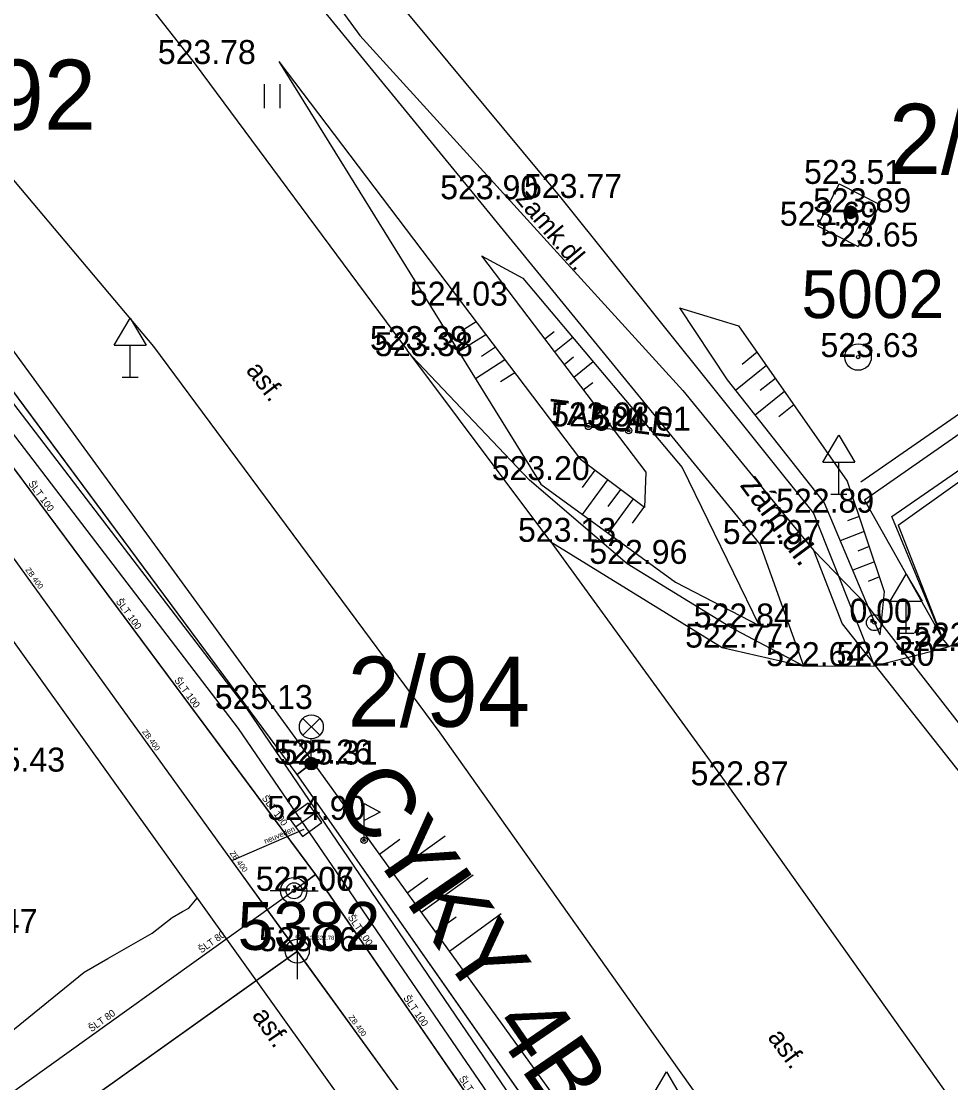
# Model space of a CAD drawing. Extents: x -668867 to -667827, y -1131943 to -1131019.
# Drawn here: x -668622.05 to -668592.96, y -1131318.4 to -1131285.18 of the extents above; entities that cross this region are included whole.
import ezdxf

# ---------------------------------------------------------------- set-up
doc = ezdxf.new("R2010")
doc.units = 0
for name, color, linetype in [('G_Bod_tecka', 7, 'Continuous'), ('G_Bod_vyska', 7, 'Continuous'), ('G_Bodove_pole', 7, 'Continuous'), ('G_Breh_Teren', 7, 'Continuous'), ('G_Cesty_Schody', 7, 'Continuous'), ('G_Objekty_dopravni', 7, 'Continuous'), ('G_Objekty_technicke', 7, 'Continuous'), ('G_Plochy_zpevnene', 7, 'Continuous'), ('G_Popisy_povrchu', 7, 'Continuous'), ('G_Poznamky_odkaz', 7, 'Continuous'), ('G_Site-kanalizace', 7, 'Continuous'), ('G_Site-Sloupy', 7, 'Continuous'), ('G_Site-vodovod', 7, 'Continuous'), ('G_Vyskove_srafy', 7, 'Continuous'), ('G_Z_ELsilove_podz_kotovane', 7, 'Continuous'), ('G_Z_KANAL_podz_kotovane', 7, 'Continuous'), ('G_Z_PLYNY_podz_geodeticky', 7, 'Continuous'), ('G_Z_SPOJE_podz_geodeticky', 7, 'Continuous'), ('G_Z_VODA_podz_kotovane', 7, 'Continuous'), ('G_Zabradli_Svodidla', 7, 'Continuous'), ('G_Zelen-Znacky', 7, 'Continuous'), ('Vrstva 1', 7, 'Continuous'), ('Vrstva 10', 7, 'Continuous'), ('Vrstva 13', 7, 'Continuous'), ('Vrstva 17', 7, 'Continuous'), ('Vrstva 2', 7, 'Continuous'), ('Vrstva 25', 7, 'Continuous'), ('Vrstva 26', 7, 'Continuous'), ('Vrstva 3', 7, 'Continuous'), ('Vrstva 4', 7, 'Continuous'), ('Vrstva 6', 7, 'Continuous'), ('Vrstva 8', 7, 'Continuous')]:
    doc.layers.add(name, color=color, linetype=linetype)

msp = doc.modelspace()

# ---------------------------------------------------------------- linework, layer by layer
at = {"layer": 'G_Bod_tecka'}
for p, q in [((-668616.61, -1131286.52), (-668616.61, -1131286.52)), ((-668596.45, -1131290.27), (-668596.45, -1131290.27)), ((-668607.75, -1131290.75), (-668607.75, -1131290.75)), ((-668605.15, -1131290.71), (-668605.15, -1131290.71)), ((-668596.1, -1131291.16), (-668596.1, -1131291.16)), ((-668597.13, -1131291.58), (-668597.13, -1131291.58)), ((-668595.86, -1131292.23), (-668595.86, -1131292.23)), ((-668608.7, -1131294.08), (-668608.7, -1131294.08)), ((-668609.97, -1131295.47), (-668609.97, -1131295.47)), ((-668609.82, -1131295.66), (-668609.82, -1131295.66)), ((-668595.86, -1131295.69), (-668595.86, -1131295.69)), ((-668604.3, -1131297.86), (-668604.3, -1131297.86)), ((-668603.04, -1131297.99), (-668603.04, -1131297.99)), ((-668606.14, -1131299.54), (-668606.14, -1131299.54)), ((-668597.26, -1131300.56), (-668597.26, -1131300.56)), ((-668605.48, -1131301.47), (-668605.48, -1131301.47)), ((-668598.93, -1131301.54), (-668598.93, -1131301.54)), ((-668603.09, -1131302.16), (-668603.09, -1131302.16)), ((-668595.35, -1131304), (-668595.35, -1131304)), ((-668599.84, -1131304.15), (-668599.84, -1131304.15)), ((-668600.11, -1131304.78), (-668600.11, -1131304.78)), ((-668593.55, -1131304.89), (-668593.55, -1131304.89)), ((-668593.01, -1131304.75), (-668593.01, -1131304.75)), ((-668597.56, -1131305.36), (-668597.56, -1131305.36)), ((-668595.35, -1131305.35), (-668595.35, -1131305.35)), ((-668614.98, -1131306.7), (-668614.98, -1131306.7)), ((-668612.97, -1131308.41), (-668612.97, -1131308.41)), ((-668612.86, -1131308.44), (-668612.86, -1131308.44)), ((-668599.94, -1131309.09), (-668599.94, -1131309.09)), ((-668613.16, -1131310.17), (-668613.16, -1131310.17)), ((-668613.52, -1131312.39), (-668613.52, -1131312.39)), ((-668613.51, -1131312.39), (-668613.51, -1131312.39)), ((-668613.41, -1131314.28), (-668613.41, -1131314.28))]:
    msp.add_line(p, q, dxfattribs=at)
at = {"layer": 'G_Bodove_pole'}
for centre, radius in [((-668595.86, -1131295.69), 0.412), ((-668595.86, -1131295.69), 0.05), ((-668613.52, -1131312.39), 0.412), ((-668613.52, -1131312.39), 0.05)]:
    msp.add_circle(centre, radius, dxfattribs=at)
at = {"layer": 'G_Breh_Teren'}
for p, q in [((-668612.86, -1131308.44), (-668626.47, -1131289.76)), ((-668597.73, -1131329.41), (-668612.86, -1131308.44))]:
    msp.add_line(p, q, dxfattribs=at)
for points in [[(-668613.99, -1131286.44), (-668605.79, -1131299.67), (-668601.57, -1131302.73), (-668598.96, -1131304.09)], [(-668613.99, -1131286.44), (-668604.55, -1131298.89)], [(-668607.64, -1131292.52), (-668606.35, -1131293.22), (-668601.37, -1131299.14), (-668598.96, -1131304.09)], [(-668607.64, -1131292.52), (-668603.52, -1131297.94), (-668602.5, -1131299.29), (-668602.54, -1131300.4), (-668604.55, -1131298.89)], [(-668601.45, -1131294.15), (-668599.96, -1131296.4), (-668596.92, -1131300.25), (-668595.18, -1131304.38)], [(-668601.45, -1131294.15), (-668599.6, -1131294.71), (-668596.2, -1131299.57), (-668595.04, -1131303.02), (-668595.18, -1131304.38)]]:
    msp.add_lwpolyline(points, dxfattribs=at)
at = {"layer": 'G_Cesty_Schody'}
for p, q in [((-668615.25, -1131307.31), (-668631.71, -1131285.8)), ((-668596.07, -1131335.36), (-668615.25, -1131307.31))]:
    msp.add_line(p, q, dxfattribs=at)
for points in [[(-668576.5, -1131294), (-668586.84, -1131301.64), (-668589.92, -1131303.55), (-668593.01, -1131304.75)], [(-668597.56, -1131305.36), (-668599.84, -1131304.15), (-668603.09, -1131302.16), (-668606.14, -1131299.54), (-668609.82, -1131295.66)], [(-668605.48, -1131301.47), (-668599.94, -1131309.09), (-668587.69, -1131326.34)]]:
    msp.add_lwpolyline(points, dxfattribs=at)
at = {"layer": 'G_Objekty_dopravni'}
for p, q in [((-668619.14, -1131295.32), (-668618.64, -1131294.47)), ((-668618.64, -1131294.47), (-668618.14, -1131295.32)), ((-668619.14, -1131295.32), (-668618.14, -1131295.32)), ((-668618.64, -1131296.32), (-668618.64, -1131295.32)), ((-668618.89, -1131296.32), (-668618.39, -1131296.32)), ((-668596.96, -1131298.98), (-668596.46, -1131298.13)), ((-668596.46, -1131298.13), (-668595.96, -1131298.98)), ((-668596.96, -1131298.98), (-668595.96, -1131298.98)), ((-668596.46, -1131299.98), (-668596.46, -1131298.98)), ((-668596.71, -1131299.98), (-668596.21, -1131299.98)), ((-668594.86, -1131303.33), (-668594.36, -1131302.48)), ((-668594.36, -1131302.48), (-668593.86, -1131303.33)), ((-668594.86, -1131303.33), (-668593.86, -1131303.33)), ((-668594.36, -1131304.33), (-668594.36, -1131303.33)), ((-668594.61, -1131304.33), (-668594.11, -1131304.33)), ((-668602.36, -1131318.91), (-668601.86, -1131318.06)), ((-668601.86, -1131318.06), (-668601.36, -1131318.91))]:
    msp.add_line(p, q, dxfattribs=at)
msp.add_lwpolyline([(-668604.3, -1131297.86), (-668603.52, -1131297.94), (-668603.04, -1131297.99)], dxfattribs=at)
at = {"layer": 'G_Objekty_technicke'}
for p, q in [((-668613.235, -1131306.995), (-668612.705, -1131307.525)), ((-668613.235, -1131307.525), (-668612.705, -1131306.995)), ((-668612.97, -1131308.41), (-668612.97, -1131307.635))]:
    msp.add_line(p, q, dxfattribs=at)
for centre, radius in [((-668612.97, -1131307.26), 0.375), ((-668612.97, -1131308.41), 0.2), ((-668612.97, -1131308.41), 0.18), ((-668612.97, -1131308.41), 0.16), ((-668612.97, -1131308.41), 0.14), ((-668612.97, -1131308.41), 0.12), ((-668612.97, -1131308.41), 0.1), ((-668612.97, -1131308.41), 0.08), ((-668612.97, -1131308.41), 0.06), ((-668612.97, -1131308.41), 0.04), ((-668612.97, -1131308.41), 0.02)]:
    msp.add_circle(centre, radius, dxfattribs=at)
at = {"layer": 'G_Plochy_zpevnene'}
for p, q in [((-668619.29, -1131283.1), (-668616.61, -1131286.52)), ((-668614.98, -1131306.7), (-668631.44, -1131285.19)), ((-668616.61, -1131286.52), (-668609.97, -1131295.47)), ((-668596.45, -1131290.27), (-668597.13, -1131291.58)), ((-668596.45, -1131290.27), (-668595.18, -1131290.92)), ((-668595.18, -1131290.92), (-668595.86, -1131292.23)), ((-668597.13, -1131291.58), (-668595.86, -1131292.23)), ((-668594.61, -1131300.95), (-668593.22, -1131304.5)), ((-668593.01, -1131304.75), (-668593.22, -1131304.5)), ((-668593.55, -1131304.89), (-668593.01, -1131304.75)), ((-668597.56, -1131305.36), (-668595.35, -1131305.35)), ((-668595.65, -1131335.08), (-668614.98, -1131306.7))]:
    msp.add_line(p, q, dxfattribs=at)
for points in [[(-668595.35, -1131305.35), (-668597.26, -1131300.56), (-668605.15, -1131290.71), (-668613.46, -1131280.7)], [(-668597.56, -1131305.36), (-668598.93, -1131301.54), (-668607.75, -1131290.75), (-668615.28, -1131281.54)], [(-668624.14, -1131287.97), (-668617.91, -1131295.36)], [(-668581, -1131290.63), (-668581.58, -1131290.35), (-668595.66, -1131300.17), (-668593.22, -1131304.5)], [(-668593.22, -1131304.5), (-668594.81, -1131300.68), (-668589.17, -1131296.79), (-668581.23, -1131291.42)], [(-668594.61, -1131300.95), (-668589.04, -1131296.97), (-668581.23, -1131291.42)], [(-668617.91, -1131295.36), (-668608.95, -1131307.45), (-668601.46, -1131318.01), (-668595.33, -1131326.63)], [(-668605.48, -1131301.47), (-668609.82, -1131295.66), (-668609.97, -1131295.47)], [(-668605.48, -1131301.47), (-668600.11, -1131304.78), (-668597.56, -1131305.36)], [(-668595.35, -1131305.35), (-668593.55, -1131304.89)]]:
    msp.add_lwpolyline(points, dxfattribs=at)
at = {"layer": 'G_Site-kanalizace'}
for p, q in [((-668613.466, -1131310.387), (-668612.854, -1131309.953)), ((-668613.41, -1131313.905), (-668613.41, -1131315.155))]:
    msp.add_line(p, q, dxfattribs=at)
msp.add_lwpolyline([(-668613.249, -1131310.692), (-668612.638, -1131310.257), (-668613.072, -1131309.646), (-668613.684, -1131310.081)], close=True, dxfattribs=at)
msp.add_circle((-668613.41, -1131314.28), 0.375, dxfattribs=at)
at = {"layer": 'G_Site-Sloupy'}
for p, q in [((-668611.32, -1131310.81), (-668611.32, -1131309.66)), ((-668611.32, -1131309.66), (-668610.82, -1131309.925)), ((-668610.82, -1131309.925), (-668611.32, -1131310.19))]:
    msp.add_line(p, q, dxfattribs=at)
for centre, radius in [((-668596.1, -1131291.16), 0.2), ((-668596.1, -1131291.16), 0.18), ((-668596.1, -1131291.16), 0.16), ((-668596.1, -1131291.16), 0.14), ((-668596.1, -1131291.16), 0.12), ((-668596.1, -1131291.16), 0.1), ((-668596.1, -1131291.16), 0.08), ((-668596.1, -1131291.16), 0.06), ((-668596.1, -1131291.16), 0.04), ((-668596.1, -1131291.16), 0.02), ((-668604.3, -1131297.86), 0.1), ((-668604.3, -1131297.86), 0.0348), ((-668603.04, -1131297.99), 0.1), ((-668603.04, -1131297.99), 0.0348), ((-668595.35, -1131304), 0.25), ((-668595.35, -1131304), 0.05), ((-668611.32, -1131310.81), 0.1), ((-668611.32, -1131310.81), 0.0348)]:
    msp.add_circle(centre, radius, dxfattribs=at)
at = {"layer": 'G_Site-vodovod'}
for p, q in [((-668613.76, -1131312.39), (-668614.26, -1131312.39)), ((-668613.26, -1131312.39), (-668612.76, -1131312.39))]:
    msp.add_line(p, q, dxfattribs=at)
msp.add_circle((-668613.51, -1131312.39), 0.25, dxfattribs=at)
at = {"layer": 'G_Vyskove_srafy'}
for p, q in [((-668610.41, -1131311.84), (-668608.78, -1131310.67)), ((-668610.84, -1131311.24), (-668610.2, -1131310.77)), ((-668609.97, -1131312.45), (-668609.32, -1131311.98)), ((-668609.53, -1131313.06), (-668607.91, -1131311.89)), ((-668609.09, -1131313.67), (-668608.44, -1131313.2)), ((-668608.65, -1131314.28), (-668607.03, -1131313.1)), ((-668608.21, -1131314.88), (-668607.56, -1131314.42))]:
    msp.add_line(p, q, dxfattribs=at)
for points in [[(-668607.81, -1131294.59), (-668608.26, -1131294.87)], [(-668607.51, -1131294.99), (-668608.36, -1131295.52)], [(-668605.66, -1131295.12), (-668605.37, -1131294.89)], [(-668605.36, -1131295.52), (-668604.79, -1131295.07)], [(-668607.21, -1131295.38), (-668607.65, -1131295.67)], [(-668605.06, -1131295.92), (-668604.77, -1131295.68)], [(-668599.02, -1131295.54), (-668599.49, -1131295.92)], [(-668606.91, -1131295.78), (-668607.83, -1131296.37)], [(-668604.76, -1131296.32), (-668604.15, -1131295.83)], [(-668598.73, -1131295.95), (-668599.7, -1131296.73)], [(-668606.6, -1131296.18), (-668607.05, -1131296.46)], [(-668598.45, -1131296.36), (-668598.92, -1131296.74)], [(-668604.46, -1131296.71), (-668604.16, -1131296.48)], [(-668598.16, -1131296.77), (-668599.08, -1131297.51)], [(-668597.87, -1131297.18), (-668598.34, -1131297.56)], [(-668604.1, -1131299.23), (-668604.49, -1131299.77)], [(-668603.7, -1131299.53), (-668604.49, -1131300.61)], [(-668603.3, -1131299.83), (-668603.69, -1131300.37)], [(-668602.9, -1131300.13), (-668603.68, -1131301.2)], [(-668602.54, -1131300.35), (-668602.93, -1131300.89)], [(-668595.83, -1131300.68), (-668596.19, -1131300.81)], [(-668595.67, -1131301.15), (-668596.42, -1131301.44)], [(-668595.51, -1131301.62), (-668595.87, -1131301.76)], [(-668595.35, -1131302.1), (-668596.03, -1131302.36)], [(-668595.19, -1131302.57), (-668595.55, -1131302.71)]]:
    msp.add_lwpolyline(points, dxfattribs=at)
at = {"layer": 'G_Z_ELsilove_podz_kotovane'}
for points in [[(-668613.41, -1131308.75), (-668627.16, -1131290.21), (-668626.62, -1131289.78), (-668627.25, -1131290.08), (-668635.78, -1131279.05), (-668635.2, -1131278.71), (-668635.51, -1131278.95), (-668638.68, -1131275.14), (-668642.06, -1131270.12), (-668644.05, -1131267.56), (-668648.26, -1131262.16), (-668651.5, -1131257.7), (-668652.12, -1131256.36), (-668652.76, -1131255.45), (-668655.53, -1131251.93), (-668657.47, -1131249.43), (-668658.07, -1131248.51), (-668658.21, -1131248.34), (-668661.39, -1131244.23), (-668661.5, -1131244.12)], [(-668613.41, -1131308.75), (-668613.04, -1131308.46), (-668612.97, -1131308.41), (-668613.41, -1131308.75)], [(-668592.5, -1131349.82), (-668587.21, -1131346.87), (-668594.98, -1131335.48), (-668603.15, -1131323.41), (-668613.41, -1131308.75)]]:
    msp.add_lwpolyline(points, dxfattribs=at)
at = {"layer": 'G_Z_KANAL_podz_kotovane'}
for p, q in [((-668615.46, -1131311.44), (-668613.19, -1131310.46)), ((-668581.69, -1131357.97), (-668613.41, -1131314.28))]:
    msp.add_line(p, q, dxfattribs=at)
for points in [[(-668613.41, -1131314.28), (-668615.46, -1131311.44), (-668635.34, -1131283.88), (-668638.46, -1131279.55), (-668640.2, -1131277.14), (-668643.86, -1131272.07)], [(-668646.74, -1131338.02), (-668634.36, -1131329.2), (-668629.37, -1131325.65), (-668613.41, -1131314.28)]]:
    msp.add_lwpolyline(points, dxfattribs=at)
at = {"layer": 'G_Z_PLYNY_podz_geodeticky'}
for points in [[(-668668.12, -1131245.28), (-668667.66, -1131245.75), (-668660.13, -1131255.22), (-668654.02, -1131262.64), (-668646.38, -1131272.37), (-668640.53, -1131280.42), (-668625.57, -1131300.03), (-668616.54, -1131312.62), (-668608.03, -1131324.52), (-668599.32, -1131337.08), (-668595.28, -1131342.96), (-668595.11, -1131343.22), (-668594.9, -1131343.6), (-668594.55, -1131344.04)], [(-668617.95, -1131313.72), (-668617.32, -1131313.23), (-668617, -1131313.04), (-668616.8, -1131312.93), (-668616.54, -1131312.62)], [(-668622.43, -1131316.85), (-668620.08, -1131314.94), (-668619.34, -1131314.51), (-668617.95, -1131313.72)]]:
    msp.add_lwpolyline(points, dxfattribs=at)
at = {"layer": 'G_Z_SPOJE_podz_geodeticky'}
for points in [[(-668612.33, -1131284.42), (-668611.45, -1131285.63), (-668605.17, -1131292.53)], [(-668605.17, -1131292.53), (-668601.34, -1131296.74), (-668598.19, -1131300.59)], [(-668598.19, -1131300.59), (-668597.26, -1131301.73)], [(-668597.26, -1131301.73), (-668595.6, -1131303.44), (-668587.48, -1131313.86), (-668587.14, -1131314.82), (-668586.99, -1131316.14)], [(-668597.26, -1131301.73), (-668596.36, -1131304.04), (-668588.22, -1131314.33), (-668587.8, -1131315.16), (-668586.99, -1131316.14)]]:
    msp.add_lwpolyline(points, dxfattribs=at)
at = {"layer": 'G_Z_VODA_podz_kotovane'}
for points in [[(-668672.01, -1131235.96), (-668671.84, -1131236.17), (-668635.06, -1131281.98), (-668612.84, -1131311.89), (-668596.37, -1131335.83)], [(-668612.84, -1131311.89), (-668613.52, -1131312.39), (-668639.15, -1131330.75), (-668643.74, -1131334.04), (-668659.28, -1131345.16), (-668663.57, -1131348.23), (-668667.68, -1131351.59), (-668680.32, -1131360.39), (-668682.77, -1131361.98), (-668694.38, -1131370.3), (-668700.33, -1131374.56), (-668716.2, -1131385.93), (-668719.87, -1131388.55), (-668728.66, -1131395.15), (-668734.59, -1131399.59), (-668743.8, -1131406.5), (-668743.96, -1131406.62), (-668747.09, -1131408.97), (-668758.727, -1131416.908)]]:
    msp.add_lwpolyline(points, dxfattribs=at)
at = {"layer": 'G_Zabradli_Svodidla'}
msp.add_lwpolyline([(-668595.78, -1131299.59), (-668589.22, -1131295.06), (-668581.59, -1131289.76), (-668580.9, -1131290.6)], dxfattribs=at)
at = {"layer": 'G_Zelen-Znacky'}
for p, q in [((-668614.44, -1131287.9), (-668614.44, -1131287.15)), ((-668613.94, -1131287.9), (-668613.94, -1131287.15))]:
    msp.add_line(p, q, dxfattribs=at)
at = {"layer": 'Vrstva 1'}
for p, q in [((-668596.1, -1131291.16), (-668596.1, -1131291.16)), ((-668613.04, -1131308.46), (-668613.04, -1131308.46))]:
    msp.add_line(p, q, dxfattribs=at)
at = {"layer": 'Vrstva 10'}
msp.add_line((-668581.686, -1131357.972), (-668613.408, -1131314.282), dxfattribs=at)
for points in [[(-668613.408, -1131314.282), (-668615.457, -1131311.442), (-668635.336, -1131283.884), (-668638.461, -1131279.551), (-668640.203, -1131277.136), (-668643.856, -1131272.072)], [(-668646.74, -1131338.017), (-668634.355, -1131329.198), (-668629.37, -1131325.648), (-668613.408, -1131314.282)]]:
    msp.add_lwpolyline(points, dxfattribs=at)
at = {"layer": 'Vrstva 13'}
msp.add_line((-668615.457, -1131311.442), (-668613.194, -1131310.463), dxfattribs=at)
at = {"layer": 'Vrstva 17'}
for p, q in [((-668613.41, -1131308.75), (-668627.16, -1131290.21)), ((-668612.97, -1131308.41), (-668613.41, -1131308.75)), ((-668613.41, -1131308.75), (-668613.04, -1131308.46)), ((-668613.04, -1131308.46), (-668612.97, -1131308.41)), ((-668603.15, -1131323.41), (-668613.41, -1131308.75))]:
    msp.add_line(p, q, dxfattribs=at)
at = {"layer": 'Vrstva 25'}
msp.add_lwpolyline([(-668672.011, -1131235.96), (-668671.843, -1131236.169), (-668635.055, -1131281.976), (-668612.843, -1131311.885), (-668596.37, -1131335.83)], dxfattribs=at)
at = {"layer": 'Vrstva 26'}
msp.add_lwpolyline([(-668612.843, -1131311.885), (-668613.516, -1131312.393), (-668639.148, -1131330.746), (-668643.745, -1131334.037), (-668659.276, -1131345.158), (-668663.568, -1131348.231), (-668667.684, -1131351.593), (-668680.32, -1131360.39), (-668682.771, -1131361.982), (-668694.383, -1131370.3), (-668700.33, -1131374.561), (-668716.198, -1131385.926), (-668719.869, -1131388.555), (-668728.661, -1131395.148), (-668734.589, -1131399.593), (-668743.804, -1131406.503), (-668743.957, -1131406.618), (-668747.094, -1131408.971), (-668758.727, -1131416.908)], dxfattribs=at)
at = {"layer": 'Vrstva 6'}
msp.add_line((-668613.516, -1131312.393), (-668613.516, -1131312.393), dxfattribs=at)
at = {"layer": 'Vrstva 8'}
msp.add_line((-668613.408, -1131314.282), (-668613.408, -1131314.282), dxfattribs=at)

# ---------------------------------------------------------------- texts
at = {"layer": 'G_Bod_vyska'}
for s, p in [('523.78', (-668617.774, -1131286.52)), ('523.51', (-668597.552, -1131290.27)), ('523.90', (-668608.938, -1131290.75)), ('523.77', (-668606.314, -1131290.71)), ('523.89', (-668597.266, -1131291.16)), ('523.69', (-668598.31, -1131291.58)), ('523.65', (-668597.038, -1131292.23)), ('524.03', (-668609.886, -1131294.08)), ('523.39', (-668611.136, -1131295.47)), ('523.38', (-668610.984, -1131295.66)), ('523.63', (-668597.038, -1131295.69)), ('523.98', (-668605.466, -1131297.86)), ('524.01', (-668604.164, -1131297.99)), ('523.20', (-668607.326, -1131299.54)), ('522.89', (-668598.426, -1131300.56)), ('523.13', (-668606.502, -1131301.47)), ('522.97', (-668600.096, -1131301.54)), ('522.96', (-668604.27, -1131302.16)), ('0.00', (-668596.13, -1131304)), ('522.84', (-668601.004, -1131304.15)), ('522.77', (-668601.274, -1131304.78)), ('522.41', (-668594.112, -1131304.75)), ('522.53', (-668594.714, -1131304.89)), ('522.64', (-668598.738, -1131305.36)), ('522.50', (-668596.536, -1131305.35)), ('525.13', (-668615.992, -1131306.7)), ('525.26', (-668614.148, -1131308.41)), ('525.31', (-668613.962, -1131308.44)), ('525.43', (-668623.744, -1131308.66)), ('522.87', (-668601.104, -1131309.09)), ('524.90', (-668614.348, -1131310.17)), ('525.06', (-668614.709, -1131312.39)), ('525.07', (-668614.706, -1131312.39)), ('525.47', (-668624.604, -1131313.71)), ('525.06', (-668614.609, -1131314.28))]:
    msp.add_text(s, height=0.75, dxfattribs=at).set_placement(p)
at = {"layer": 'G_Bodove_pole'}
for s, p in [('5002', (-668597.633, -1131294.47)), ('5382', (-668615.273, -1131314.24))]:
    msp.add_text(s, height=1.5, dxfattribs=at).set_placement(p)
at = {"layer": 'G_Popisy_povrchu'}
for s, rotation, p in [('zamk.dl.', 310.0544, (-668606.609, -1131290.748)), ('asf.', 307.4271, (-668615.037, -1131296.11)), ('asf.', 304.3635, (-668614.843, -1131316.288)), ('asf.', 306.3741, (-668598.712, -1131316.979))]:
    msp.add_text(s, height=0.6, rotation=rotation, dxfattribs=at).set_placement(p)
at = {"layer": 'G_Poznamky_odkaz'}
for s, rotation, p in [('TABULE', 353.1572, (-668605.586, -1131297.736)), ('zám.dl.', 306.6204, (-668599.582, -1131299.699))]:
    msp.add_text(s, height=0.75, rotation=rotation, dxfattribs=at).set_placement(p)
at = {"layer": 'Vrstva 2'}
msp.add_text('525.12 (522.78)', height=0.13163, dxfattribs=at).set_placement((-668613.475, -1131313.929))
at = {"layer": 'Vrstva 3'}
for s, height, rotation, p in [('ZB 400', 0.1755, 305.8039, (-668621.926, -1131302.351)), ('ZB 400', 0.1755, 305.8395, (-668618.273, -1131307.416)), ('CYKY 4Bx10', 2.1939, 304.4999, (-668612.363, -1131309.34)), ('neuveden', 0.1755, 23.3947, (-668614.405, -1131310.929)), ('ZB 400', 0.1755, 305.8395, (-668615.533, -1131311.215)), ('ZB 400', 0.1755, 305.9856, (-668611.816, -1131316.355))]:
    msp.add_text(s, height=height, rotation=rotation, dxfattribs=at).set_placement(p)
at = {"layer": 'Vrstva 4'}
for s, p in [('2/92', (-668625.417, -1131288.578)), ('2/100', (-668594.897, -1131289.958)), ('2/94', (-668611.837, -1131307.258))]:
    msp.add_text(s, height=2.1939, dxfattribs=at).set_placement(p)
for s, rotation, p in [('ŠLT 100', 306.6031, (-668621.839, -1131299.654)), ('ŠLT 100', 306.6176, (-668619.099, -1131303.343)), ('ŠLT 100', 306.6176, (-668617.272, -1131305.804)), ('ŠLT 100', 306.6031, (-668614.532, -1131309.494)), ('ŠLT 100', 304.5248, (-668611.839, -1131313.221)), ('ŠLT 80', 35.6463, (-668616.411, -1131314.355)), ('ŠLT 100', 304.4782, (-668610.102, -1131315.745)), ('ŠLT 80', 35.6403, (-668619.848, -1131316.818)), ('ŠLT 100', 304.51, (-668608.365, -1131318.269))]:
    msp.add_text(s, height=0.2194, rotation=rotation, dxfattribs=at).set_placement(p)

doc.saveas('drawing.dxf')
